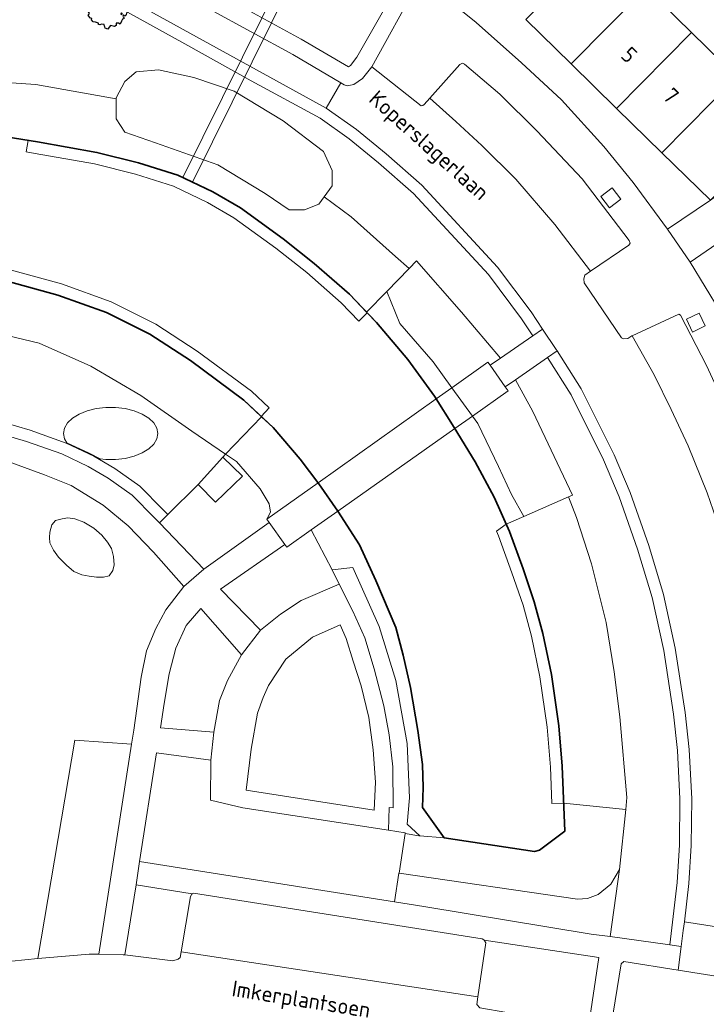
# Model space of a CAD drawing. Header units: metres. Extents: x 152391 to 157968, y 462336 to 467280.
# Tile 377 of 656: x 154229 to 154288, y 465877 to 465961. Entities that reach past the tile are written whole.
import ezdxf
from ezdxf.enums import TextEntityAlignment as Align

# ---------------------------------------------------------------- set-up
doc = ezdxf.new("R2010")
doc.units = ezdxf.units.M
doc.header["$LTSCALE"] = 0.75
doc.layers.get('0').update_dxf_attribs({"lineweight": 25})
for name, color, linetype, lineweight in [('B-GV-GR-BOOM-S', 252, 'Continuous', 25), ('B-WE-GK-BESCHOEIING-G', 251, 'GK-BESCHOEIING', 35), ('B-WE-GR-BEPLANTING_CULTUUR_BODEMBEDEKKER-GV', 251, 'Continuous', 18), ('B-WE-GR-BEPLANTING_CULTUUR_HEESTERS-GV', 251, 'Continuous', 18), ('B-WE-GR-GROENVOORZIENING-GV', 251, 'Continuous', 18), ('B-WE-GW-TALUD_KRUIN-G', 251, 'Continuous', 18), ('B-WE-KW-KUNSTWERK_DEK-GV', 5, 'Continuous', 18), ('B-WE-KW-KUNSTWERK_DUIKER-GV', 5, 'Continuous', 18), ('B-WE-OG-BEBOUWING-GV', 6, 'Continuous', 35), ('B-WE-OG-BEBOUWING-T18', 1, 'Continuous', 18), ('B-WE-OG-TERREIN_CULTUURSCHEIDING-GV', 251, 'Continuous', 18), ('B-WE-OG-TERREIN_ONBEGROEID-GV', 251, 'Continuous', 18), ('B-WE-OG-TOPOGRAFIE-T18', 1, 'Continuous', 18), ('B-WE-OG-WATER_SLOOT-GV', 251, 'Continuous', 18), ('B-WE-VH-VERHARDING_BETONSTRAATSTEEN-GV', 251, 'Continuous', 18), ('B-WE-VH-VERHARDING_OPEN-GV', 251, 'Continuous', 18), ('B-WE-VH-VERHARDING_TEGEL-GV', 251, 'Continuous', 18)]:
    doc.layers.add(name, color=color, linetype=linetype, lineweight=lineweight)
doc.styles.add('NLCS-ISO-M750-T18', font='NLCS-ISO.ttf', dxfattribs={"height": 1.35})
doc.linetypes.add('GK-BESCHOEIING', pattern='A,30,-5,[1,NLCS.SHX,S=1,R=0,X=0,Y=0],-5', length=40)

# ---------------------------------------------------------------- blocks, each defined once
blk = doc.blocks.new('SGR-BOOM_21_30')
at = {"linetype": 'Continuous'}
for p, q in [((0.065, 1.581), (0.205, 1.712)), ((0.205, 1.712), (0.263, 1.729)), ((0.263, 1.729), (0.333, 1.696)), ((0.333, 1.696), (0.391, 1.647)), ((-1.633, 0.579), (-1.528, 0.875)), ((-1.528, 0.875), (-1.458, 0.858)), ((-1.458, 0.858), (-1.342, 0.908)), ((-1.342, 0.908), (-1.179, 0.858)), ((-1.179, 0.858), (-1.121, 0.924)), ((-1.133, 1.088), (-1.109, 1.187)), ((-1.121, 0.924), (-1.133, 1.088)), ((-1.109, 1.187), (-1.051, 1.335)), ((-1.051, 1.335), (-1.016, 1.499)), ((-1.016, 1.499), (-0.668, 1.499)), ((-0.668, 1.499), (-0.516, 1.433)), ((-0.516, 1.433), (-0.47, 1.45)), ((-0.47, 1.45), (-0.365, 1.548)), ((-0.365, 1.548), (-0.226, 1.647)), ((-0.226, 1.647), (-0.133, 1.581)), ((-0.133, 1.581), (-0.063, 1.515)), ((-0.063, 1.515), (0.065, 1.581)), ((0.402, 1.532), (0.379, 1.499)), ((0.379, 1.499), (0.53, 1.515)), ((0.391, 1.647), (0.402, 1.532)), ((0.542, 1.483), (0.507, 1.285)), ((0.507, 1.285), (0.565, 1.236)), ((0.53, 1.515), (0.542, 1.483)), ((0.565, 1.236), (0.693, 1.154)), ((0.693, 1.154), (0.751, 1.203)), ((0.751, 1.203), (0.798, 1.285)), ((0.786, 1.4), (0.891, 1.565)), ((0.798, 1.285), (0.786, 1.4)), ((0.891, 1.565), (1.019, 1.532)), ((0.937, 0.908), (0.891, 0.875)), ((0.891, 0.875), (0.926, 0.825)), ((0.972, 1.368), (0.926, 1.335)), ((0.926, 1.335), (0.949, 1.253)), ((0.926, 0.825), (0.984, 0.842)), ((0.972, 0.973), (0.937, 0.908)), ((0.949, 1.253), (0.961, 1.236)), ((0.961, 1.269), (0.972, 1.368)), ((1.03, 0.973), (0.972, 0.973)), ((0.984, 0.842), (1.03, 0.776)), ((1.019, 1.532), (1.158, 1.45)), ((1.077, 0.94), (1.03, 0.973)), ((1.03, 0.776), (1.077, 0.842)), ((1.124, 0.875), (1.077, 0.94)), ((1.077, 0.842), (1.124, 0.875)), ((1.158, 1.45), (1.251, 1.269)), ((1.251, 1.269), (1.379, 1.055)), ((1.379, 1.055), (1.321, 0.793)), ((1.472, 0.858), (1.438, 0.809)), ((1.542, 0.858), (1.472, 0.858)), ((1.624, 0.76), (1.542, 0.858)), ((-1.703, 0.365), (-1.656, 0.48)), ((-1.493, 0.415), (-1.703, 0.365)), ((-1.679, -0.029), (-1.668, 0.086)), ((-1.668, 0.086), (-1.389, 0.07)), ((-1.656, 0.48), (-1.598, 0.53)), ((-1.598, 0.53), (-1.633, 0.579)), ((-1.423, 0.333), (-1.493, 0.415)), ((-1.33, 0.185), (-1.423, 0.333)), ((-1.389, 0.07), (-1.33, 0.185)), ((0.926, 0.415), (0.891, 0.333)), ((0.891, 0.333), (1.03, 0.316)), ((1.054, 0.464), (0.926, 0.415)), ((1.03, 0.316), (1.112, 0.251)), ((1.112, 0.464), (1.054, 0.464)), ((1.217, 0.398), (1.112, 0.464)), ((1.112, 0.251), (1.205, 0.365)), ((1.205, 0.365), (1.24, 0.415)), ((1.321, 0.793), (1.228, 0.694)), ((1.228, 0.694), (1.275, 0.628)), ((1.275, 0.628), (1.379, 0.563)), ((1.344, 0.185), (1.31, 0.103)), ((1.434, 0.049), (1.31, 0.103)), ((1.356, 0.3), (1.344, 0.234)), ((1.344, 0.234), (1.344, 0.185)), ((1.426, 0.234), (1.356, 0.3)), ((1.379, 0.563), (1.438, 0.595)), ((1.472, 0.201), (1.426, 0.234)), ((1.434, 0.049), (1.507, 0.136)), ((1.438, 0.809), (1.461, 0.743)), ((1.438, 0.595), (1.565, 0.563)), ((1.461, 0.743), (1.531, 0.694)), ((1.507, 0.136), (1.472, 0.201)), ((1.531, 0.727), (1.635, 0.678)), ((1.531, 0.694), (1.542, 0.727)), ((1.565, 0.563), (1.635, 0.513)), ((1.728, 0.71), (1.624, 0.76)), ((1.635, 0.678), (1.728, 0.71)), ((1.635, 0.513), (1.81, 0.316)), ((1.717, 0.103), (1.67, 0.037)), ((1.67, 0.037), (1.763, -0.094)), ((1.81, 0.316), (1.717, 0.103)), ((-1.54, -0.177), (-1.679, -0.029)), ((-1.551, -0.505), (-1.493, -0.423)), ((-1.354, -0.752), (-1.551, -0.505)), ((-1.435, -0.324), (-1.54, -0.177)), ((-1.493, -0.423), (-1.435, -0.324)), ((-1.249, -0.784), (-1.354, -0.752)), ((-1.272, -0.899), (-1.249, -0.784)), ((1.286, -0.292), (1.24, -0.357)), ((1.24, -0.357), (1.251, -0.423)), ((1.263, -0.423), (1.333, -0.407)), ((1.333, -0.341), (1.286, -0.292)), ((1.333, -0.407), (1.333, -0.341)), ((1.368, -0.834), (1.356, -0.883)), ((1.484, -0.801), (1.368, -0.834)), ((1.461, -0.472), (1.391, -0.587)), ((1.391, -0.587), (1.426, -0.637)), ((1.426, -0.637), (1.496, -0.702)), ((1.577, -0.587), (1.461, -0.472)), ((1.496, -0.702), (1.484, -0.801)), ((1.658, -0.522), (1.577, -0.587)), ((1.682, -0.423), (1.658, -0.522)), ((1.717, -0.308), (1.682, -0.423)), ((1.845, -0.177), (1.717, -0.308)), ((1.763, -0.094), (1.845, -0.177)), ((-1.109, -1.047), (-1.272, -0.899)), ((-0.912, -1.08), (-1.109, -1.047)), ((-0.668, -1.179), (-0.912, -1.08)), ((-0.679, -1.294), (-0.668, -1.179)), ((-0.551, -1.326), (-0.679, -1.294)), ((-0.4, -1.261), (-0.551, -1.326)), ((-0.191, -1.277), (-0.4, -1.261)), ((-0.156, -1.425), (-0.191, -1.277)), ((-0.133, -1.491), (-0.156, -1.425)), ((-0.098, -1.606), (-0.133, -1.491)), ((0.112, -1.671), (-0.098, -1.606)), ((0.251, -1.524), (0.112, -1.671)), ((0.356, -1.376), (0.251, -1.524)), ((0.682, -1.441), (0.356, -1.376)), ((0.833, -1.359), (0.682, -1.441)), ((0.844, -1.162), (0.833, -1.359)), ((1.03, -1.179), (0.844, -1.162)), ((1.182, -1.244), (1.03, -1.179)), ((1.286, -1.014), (1.182, -1.244)), ((1.356, -0.883), (1.286, -1.014))]:
    blk.add_line(p, q, dxfattribs=at)
blk.add_circle((0, 0), 0.126, dxfattribs=at)

msp = doc.modelspace()

# ---------------------------------------------------------------- linework, layer by layer
at = {"layer": 'B-WE-GK-BESCHOEIING-G'}
for points in [[(154264.553, 465929.082), (154262.279, 465932.211), (154259.621, 465935.354), (154257.313, 465937.754), (154254.33, 465940.387), (154251.67, 465942.489), (154248.041, 465945.107), (154245.694, 465946.463), (154242.731, 465947.901), (154239.389, 465948.935), (154235.837, 465949.834), (154230.771, 465950.725), (154212.269, 465953.672)], [(154228.213, 465938.868), (154232.514, 465937.685), (154236.661, 465936.194), (154240.35, 465934.353), (154243.792, 465932.109), (154248.349, 465928.737), (154250.82, 465926.409), (154253.133, 465923.728), (154254.725, 465921.624)], [(154266.229, 465926.407), (154264.553, 465929.082)], [(154256.324, 465919.288), (154258.175, 465916.423), (154259.565, 465913.395), (154261.26, 465909.404), (154261.891, 465907.035), (154262.502, 465904.299), (154263.148, 465900.646), (154263.543, 465897.747), (154263.601, 465895.79), (154263.533, 465894.084), (154265.384, 465891.491), (154273.077, 465890.33), (154273.482, 465890.448), (154275.64, 465892.079), (154275.412, 465897.585), (154275.136, 465901.03), (154274.508, 465905.393), (154273.771, 465908.89), (154273.04, 465911.592), (154272.093, 465914.379), (154270.923, 465917.57), (154269.62, 465920.492), (154268.018, 465923.495), (154266.229, 465926.407)], [(154254.725, 465921.624), (154256.324, 465919.288)]]:
    msp.add_lwpolyline(points, dxfattribs=at)
at = {"layer": 'B-WE-GR-BEPLANTING_CULTUUR_BODEMBEDEKKER-GV'}
for points in [[(154241.235, 465900.865), (154245.78, 465900.5), (154246.256, 465903.193), (154246.958, 465904.877), (154248.136, 465907.065), (154244.685, 465911.021), (154243.423, 465909.562), (154242.553, 465907.654), (154241.992, 465905.466), (154241.571, 465902.941)], [(154238.779, 465899.458), (154233.953, 465899.813), (154230.805, 465881.229), (154231.488, 465881.297), (154235.185, 465881.609), (154236.009, 465881.594)], [(154279.504, 465883.093), (154280.301, 465888.791), (154279.553, 465887.547), (154278.467, 465886.685), (154277.581, 465886.333), (154276.731, 465886.285), (154261.537, 465888.507), (154261.534, 465888.491), (154261.15, 465886.062), (154263.663, 465885.665), (154277.898, 465883.314)]]:
    msp.add_lwpolyline(points, close=True, dxfattribs=at)
at = {"layer": 'B-WE-GR-BEPLANTING_CULTUUR_HEESTERS-GV'}
for points in [[(154244.444, 465921.572), (154241.862, 465919.011), (154241.152, 465918.308), (154244.942, 465914.35), (154250.504, 465918.337), (154250.297, 465918.628), (154250.608, 465919.201), (154250.486, 465919.92), (154249.73, 465921.212), (154247.698, 465923.514), (154246.786, 465924.137), (154246.546, 465923.888), (154248.216, 465922.29), (154245.936, 465920.068)], [(154244.444, 465921.572), (154245.936, 465920.068), (154248.216, 465922.29), (154246.546, 465923.888)], [(154254.077, 465917.705), (154251.998, 465916.236), (154251.833, 465916.468), (154246.353, 465912.66), (154249.748, 465909.162), (154251.447, 465910.544), (154253.214, 465911.694), (154256.441, 465913.098), (154255.838, 465914.297)], [(154261.537, 465888.507), (154262.07, 465891.86), (154262.072, 465891.939), (154260.635, 465892.159), (154248.257, 465894.056), (154245.499, 465894.692), (154245.527, 465898.115), (154240.912, 465898.727), (154239.467, 465889.485), (154261.15, 465886.062), (154261.534, 465888.491)], [(154243.013, 465881.806), (154243.805, 465886.517), (154243.911, 465886.715), (154243.954, 465886.736), (154239.173, 465887.506), (154238.216, 465881.539), (154242.285, 465881.036), (154242.759, 465881.182), (154242.93, 465881.314)], [(154277.683, 465875.607), (154278.538, 465881.309), (154268.79, 465882.779), (154268.919, 465882.578), (154268.255, 465877.959), (154268.163, 465877.318), (154268.417, 465877.023), (154272.999, 465876.239), (154273.738, 465876.112)]]:
    msp.add_lwpolyline(points, close=True, dxfattribs=at)
at = {"layer": 'B-WE-GR-GROENVOORZIENING-GV'}
for points in [[(154278.713, 465946.078), (154279.442, 465945.124), (154280.395, 465945.853), (154279.666, 465946.806)], [(154285.995, 465935.63), (154286.509, 465934.545), (154287.593, 465935.059), (154287.079, 465936.144)]]:
    msp.add_lwpolyline(points, close=True, dxfattribs=at)
at = {"layer": 'B-WE-GW-TALUD_KRUIN-G'}
msp.add_lwpolyline([(154254.077, 465917.705), (154255.838, 465914.297), (154257.604, 465914.517), (154259.858, 465909.49), (154261.267, 465904.887), (154262.227, 465899.517), (154262.419, 465894.914), (154262.227, 465892.676), (154263.31, 465891.67)], dxfattribs=at)
at = {"layer": 'B-WE-KW-KUNSTWERK_DEK-GV'}
msp.add_lwpolyline([(154250.504, 465918.337), (154251.833, 465916.468), (154251.998, 465916.236), (154254.077, 465917.705), (154256.322, 465919.291), (154266.279, 465926.325), (154267.784, 465927.389), (154270.815, 465929.53), (154270.566, 465929.887), (154269.292, 465931.713), (154269.105, 465931.981), (154266.034, 465929.802), (154264.697, 465928.853), (154254.652, 465921.72), (154250.297, 465918.628)], close=True, dxfattribs=at)
at = {"layer": 'B-WE-KW-KUNSTWERK_DUIKER-GV'}
msp.add_lwpolyline([(154252.412, 465964.371), (154251.606, 465964.77), (154243.158, 465947.694), (154243.968, 465947.301)], close=True, dxfattribs=at)
at = {"layer": 'B-WE-OG-BEBOUWING-GV'}
for points in [[(154272.339, 465961.137), (154276.196, 465957.359), (154282.556, 465963.825), (154278.699, 465967.605)], [(154276.196, 465957.359), (154280.053, 465953.579), (154286.413, 465960.046), (154282.556, 465963.825)], [(154290.27, 465956.267), (154286.413, 465960.046), (154280.053, 465953.579), (154283.91, 465949.8)], [(154294.239, 465952.112), (154294.372, 465952.248), (154290.27, 465956.267), (154283.91, 465949.8), (154288.024, 465945.769)]]:
    msp.add_lwpolyline(points, close=True, dxfattribs=at)
at = {"layer": 'B-WE-OG-TERREIN_CULTUURSCHEIDING-GV'}
for points in [[(154265.121, 465970.52), (154257.961, 465957.935), (154257.41, 465957.23), (154257.237, 465957.115), (154253.212, 465959.481), (154242.608, 465965.286)], [(154241.86, 465963.986), (154252.492, 465958.165), (154256.585, 465955.758), (154256.872, 465955.568), (154257.131, 465955.502), (154257.695, 465955.618), (154258.443, 465956.116), (154259.216, 465957.105), (154263.124, 465964.171)], [(154238.443, 465961.764), (154243.305, 465959.058), (154248.973, 465955.929), (154254.823, 465952.739), (154257.302, 465950.983), (154259.797, 465948.945), (154262.771, 465946.338), (154269.153, 465939.429), (154271.969, 465935.678), (154272.929, 465934.232), (154273.751, 465934.802), (154272.786, 465936.255), (154269.922, 465940.07), (154263.47, 465947.055), (154260.443, 465949.708), (154257.908, 465951.779), (154255.353, 465953.589), (154238.948, 465962.627)], [(154225.983, 465955.934), (154230.654, 465955.598), (154237.472, 465954.376), (154237.472, 465954.482), (154238.208, 465955.87), (154239.189, 465956.686), (154241.069, 465956.849), (154244.093, 465956.196), (154247.526, 465955.054), (154251.694, 465952.524), (154255.127, 465949.912), (154255.862, 465948.279), (154255.862, 465946.974), (154255.172, 465946.038), (154257.478, 465944.355), (154261.226, 465940.972), (154262.393, 465939.954), (154263.011, 465940.59), (154266.847, 465936.233), (154270.168, 465932.32), (154272.929, 465934.232), (154271.969, 465935.678), (154269.153, 465939.429), (154262.771, 465946.338), (154259.797, 465948.945), (154257.302, 465950.983), (154254.823, 465952.739), (154248.973, 465955.929), (154243.305, 465959.058), (154238.443, 465961.764)], [(154226.363, 465880.784), (154230.805, 465881.229), (154233.953, 465899.813), (154238.779, 465899.458), (154238.964, 465900.654), (154239.601, 465905.16), (154240.064, 465907.423), (154240.84, 465909.328), (154241.694, 465910.9), (154243.236, 465912.899), (154240.65, 465915.803), (154238.484, 465918.042), (154236.366, 465919.802), (154233.649, 465921.473), (154231.392, 465922.396), (154227.969, 465923.641)]]:
    msp.add_lwpolyline(points, dxfattribs=at)
for points in [[(154255.172, 465946.038), (154255.862, 465946.974), (154255.862, 465948.279), (154255.127, 465949.912), (154251.694, 465952.524), (154247.526, 465955.054), (154244.093, 465956.196), (154241.069, 465956.849), (154239.189, 465956.686), (154238.208, 465955.87), (154237.472, 465954.482), (154237.472, 465954.376), (154237.472, 465952.687), (154238.208, 465951.544), (154240.823, 465950.646), (154246.136, 465948.769), (154250.141, 465946.321), (154252.184, 465944.933), (154253.492, 465944.933), (154254.718, 465945.423)], [(154241.862, 465919.011), (154244.444, 465921.572), (154246.546, 465923.888), (154246.786, 465924.137), (154243.906, 465926.105), (154239.587, 465929.134), (154235.323, 465931.632), (154230.912, 465933.605), (154224.636, 465935.103), (154213.217, 465937.108), (154210.503, 465937.986), (154209.376, 465931.441), (154209.206, 465930.205), (154217.535, 465928.874), (154222.669, 465928.044), (154226.639, 465927.223), (154230.17, 465926.186), (154233.235, 465925.094), (154235.565, 465923.988), (154237.348, 465922.934), (154239.497, 465921.415), (154241.458, 465919.436)], [(154284.576, 465882.397), (154285.195, 465887.688), (154285.388, 465890.892), (154285.44, 465894.81), (154285.232, 465898.945), (154284.893, 465902.026), (154284.053, 465907.452), (154283.08, 465911.947), (154281.838, 465916.072), (154280.28, 465920.523), (154278.945, 465923.663), (154276.17, 465929.208), (154274.158, 465932.374), (154271.435, 465930.488), (154272.924, 465927.78), (154276.293, 465920.661), (154275.943, 465920.509), (154276.626, 465918.771), (154277.909, 465914.82), (154279.153, 465909.835), (154279.847, 465905.624), (154280.326, 465901.797), (154280.926, 465894.944), (154280.821, 465893.913), (154280.301, 465888.791), (154279.504, 465883.093)], [(154285.552, 465882.263), (154285.724, 465883.604), (154285.811, 465884.35), (154286.191, 465887.6), (154286.388, 465890.855), (154286.44, 465894.829), (154286.229, 465899.025), (154285.885, 465902.157), (154285.037, 465907.634), (154284.049, 465912.197), (154282.789, 465916.382), (154281.213, 465920.884), (154279.853, 465924.083), (154277.041, 465929.701), (154274.981, 465932.944), (154274.158, 465932.374), (154276.17, 465929.208), (154278.945, 465923.663), (154280.28, 465920.523), (154281.838, 465916.072), (154283.08, 465911.947), (154284.053, 465907.452), (154284.893, 465902.026), (154285.232, 465898.945), (154285.44, 465894.81), (154285.388, 465890.892), (154285.195, 465887.688), (154284.576, 465882.397)], [(154209.069, 465929.214), (154222.488, 465927.06), (154226.396, 465926.252), (154229.861, 465925.234), (154232.852, 465924.169), (154235.095, 465923.104), (154236.804, 465922.094), (154238.848, 465920.649), (154240.739, 465918.74), (154241.152, 465918.308), (154241.862, 465919.011), (154241.458, 465919.436), (154239.497, 465921.415), (154237.348, 465922.934), (154235.565, 465923.988), (154233.235, 465925.094), (154230.17, 465926.186), (154226.639, 465927.223), (154222.669, 465928.044), (154217.535, 465928.874), (154209.206, 465930.205)], [(154233.088, 465926.373), (154233.346, 465926.815), (154233.765, 465927.218), (154234.326, 465927.564), (154235.003, 465927.838), (154235.769, 465928.027), (154236.588, 465928.124), (154237.426, 465928.124), (154238.245, 465928.027), (154239.011, 465927.838), (154239.688, 465927.564), (154240.249, 465927.218), (154240.668, 465926.815), (154240.926, 465926.373), (154241.014, 465925.91), (154240.926, 465925.447), (154240.668, 465925.005), (154240.249, 465924.602), (154239.688, 465924.256), (154239.011, 465923.982), (154238.245, 465923.793), (154237.426, 465923.696), (154236.588, 465923.696), (154236.123, 465923.751), (154235.192, 465924.249), (154233.285, 465925.116), (154233.088, 465925.447), (154233, 465925.91)], [(154233.088, 465926.373), (154233, 465925.91), (154233.088, 465925.447), (154233.285, 465925.116), (154235.192, 465924.249), (154236.123, 465923.751), (154236.588, 465923.696), (154237.426, 465923.696), (154238.245, 465923.793), (154239.011, 465923.982), (154239.688, 465924.256), (154240.249, 465924.602), (154240.668, 465925.005), (154240.926, 465925.447), (154241.014, 465925.91), (154240.926, 465926.373), (154240.668, 465926.815), (154240.249, 465927.218), (154239.688, 465927.564), (154239.011, 465927.838), (154238.245, 465928.027), (154237.426, 465928.124), (154236.588, 465928.124), (154235.769, 465928.027), (154235.003, 465927.838), (154234.326, 465927.564), (154233.765, 465927.218), (154233.346, 465926.815)], [(154256.322, 465919.291), (154254.077, 465917.705), (154255.838, 465914.297), (154257.604, 465914.517), (154259.858, 465909.49), (154261.267, 465904.887), (154262.227, 465899.517), (154262.419, 465894.914), (154262.227, 465892.676), (154263.31, 465891.67), (154265.384, 465891.491), (154263.533, 465894.084), (154263.601, 465895.79), (154263.543, 465897.747), (154263.148, 465900.646), (154262.502, 465904.299), (154261.891, 465907.035), (154261.26, 465909.404), (154259.565, 465913.395), (154258.175, 465916.423)], [(154231.833, 465916.611), (154231.794, 465917.057), (154231.833, 465917.509), (154231.99, 465918.139), (154232.325, 465918.505), (154232.895, 465918.652), (154233.377, 465918.724), (154233.958, 465918.652), (154234.728, 465918.372), (154235.575, 465917.86), (154236.246, 465917.264), (154236.739, 465916.671), (154237.064, 465916.122), (154237.261, 465915.455), (154237.309, 465914.734), (154237.205, 465914.26), (154236.888, 465913.808), (154236.41, 465913.673), (154235.808, 465913.688), (154235.184, 465913.755), (154234.56, 465913.888), (154233.876, 465914.163), (154233.256, 465914.691), (154232.568, 465915.387), (154232.157, 465915.974)], [(154231.833, 465916.611), (154232.157, 465915.974), (154232.568, 465915.387), (154233.256, 465914.691), (154233.876, 465914.163), (154234.56, 465913.888), (154235.184, 465913.755), (154235.808, 465913.688), (154236.41, 465913.673), (154236.888, 465913.808), (154237.205, 465914.26), (154237.309, 465914.734), (154237.261, 465915.455), (154237.064, 465916.122), (154236.739, 465916.671), (154236.246, 465917.264), (154235.575, 465917.86), (154234.728, 465918.372), (154233.958, 465918.652), (154233.377, 465918.724), (154232.895, 465918.652), (154232.325, 465918.505), (154231.99, 465918.139), (154231.833, 465917.509), (154231.794, 465917.057)], [(154260.635, 465892.159), (154262.072, 465891.939), (154262.07, 465891.86), (154263.222, 465891.684), (154263.31, 465891.67), (154262.227, 465892.676), (154262.419, 465894.914), (154262.227, 465899.517), (154261.267, 465904.887), (154259.858, 465909.49), (154257.604, 465914.517), (154255.838, 465914.297), (154256.441, 465913.098), (154257.619, 465910.797), (154258.629, 465908.524), (154259.415, 465905.887), (154260.256, 465902.745), (154260.705, 465900.276), (154261.014, 465897.554), (154261.042, 465894.047), (154260.705, 465894.075)]]:
    msp.add_lwpolyline(points, close=True, dxfattribs=at)
at = {"layer": 'B-WE-OG-TERREIN_ONBEGROEID-GV'}
msp.add_lwpolyline([(154249.489, 465902.118), (154248.95, 465899.041), (154248.529, 465895.562), (154259.415, 465893.851), (154259.527, 465896.236), (154259.33, 465898.985), (154258.966, 465901.735), (154258.32, 465904.428), (154257.647, 465906.532), (154257.03, 465908.468), (154256.531, 465909.631), (154254.168, 465908.58), (154251.896, 465906.701), (154250.437, 465904.456), (154249.982, 465903.43)], close=True, dxfattribs=at)
at = {"layer": 'B-WE-OG-WATER_SLOOT-GV'}
for points in [[(154242.608, 465965.286), (154253.212, 465959.481), (154257.237, 465957.115), (154257.41, 465957.23), (154257.961, 465957.935), (154265.121, 465970.52)], [(154228.344, 465951.112), (154229.982, 465950.851), (154230.771, 465950.725), (154235.837, 465949.834), (154239.389, 465948.935), (154242.731, 465947.901), (154243.158, 465947.694), (154243.968, 465947.301), (154245.694, 465946.463), (154248.041, 465945.107), (154251.67, 465942.489), (154254.33, 465940.387), (154257.313, 465937.754), (154258.776, 465936.233), (154260.493, 465938), (154262.393, 465939.954), (154261.226, 465940.972), (154257.478, 465944.355), (154255.172, 465946.038), (154254.718, 465945.423), (154253.492, 465944.933), (154252.184, 465944.933), (154250.141, 465946.321), (154246.136, 465948.769), (154240.823, 465950.646), (154238.208, 465951.544), (154237.472, 465952.687), (154237.472, 465954.376), (154230.654, 465955.598), (154225.983, 465955.934)], [(154228.444, 465939.841), (154232.817, 465938.638), (154237.059, 465937.113), (154240.846, 465935.223), (154244.364, 465932.93), (154248.992, 465929.505), (154250.501, 465928.084), (154249.815, 465927.356), (154249.852, 465927.321), (154250.82, 465926.409), (154253.133, 465923.728), (154254.652, 465921.72), (154254.725, 465921.624), (154256.322, 465919.291), (154258.175, 465916.423), (154259.565, 465913.395), (154261.26, 465909.404), (154261.891, 465907.035), (154262.502, 465904.299), (154263.148, 465900.646), (154263.543, 465897.747), (154263.601, 465895.79), (154263.533, 465894.084), (154265.384, 465891.491), (154273.077, 465890.33), (154273.482, 465890.448), (154275.64, 465892.079), (154275.542, 465894.452), (154274.543, 465894.411), (154274.414, 465897.515), (154274.141, 465900.92), (154273.523, 465905.214), (154272.795, 465908.669), (154272.086, 465911.292), (154271.147, 465914.055), (154269.994, 465917.2), (154269.817, 465917.596), (154270.639, 465918.207), (154269.62, 465920.492), (154268.018, 465923.495), (154266.279, 465926.325), (154266.229, 465926.407), (154264.697, 465928.853), (154264.553, 465929.082), (154262.279, 465932.211), (154259.621, 465935.354), (154258.839, 465936.167), (154258.118, 465935.474), (154256.623, 465937.028), (154253.688, 465939.62), (154251.061, 465941.695), (154247.497, 465944.266), (154245.231, 465945.576), (154242.359, 465946.97), (154239.112, 465947.974), (154235.635, 465948.854), (154230.59, 465949.741), (154229.822, 465949.866), (154229.982, 465950.851), (154228.344, 465951.112)]]:
    msp.add_lwpolyline(points, dxfattribs=at)
for points in [[(154258.839, 465936.167), (154258.776, 465936.233), (154257.313, 465937.754), (154254.33, 465940.387), (154251.67, 465942.489), (154248.041, 465945.107), (154245.694, 465946.463), (154243.968, 465947.301), (154243.158, 465947.694), (154242.731, 465947.901), (154239.389, 465948.935), (154235.837, 465949.834), (154230.771, 465950.725), (154229.982, 465950.851), (154229.822, 465949.866), (154230.59, 465949.741), (154235.635, 465948.854), (154239.112, 465947.974), (154242.359, 465946.97), (154245.231, 465945.576), (154247.497, 465944.266), (154251.061, 465941.695), (154253.688, 465939.62), (154256.623, 465937.028), (154258.118, 465935.474)], [(154210.872, 465941.774), (154213.966, 465941.376), (154225.297, 465939.44), (154228.213, 465938.868), (154232.514, 465937.685), (154236.661, 465936.194), (154240.35, 465934.353), (154243.792, 465932.109), (154248.349, 465928.737), (154249.815, 465927.356), (154250.501, 465928.084), (154248.992, 465929.505), (154244.364, 465932.93), (154240.846, 465935.223), (154237.059, 465937.113), (154232.817, 465938.638), (154228.444, 465939.841), (154225.447, 465940.429), (154220.993, 465941.217), (154214.099, 465942.367), (154211, 465942.766)], [(154249.852, 465927.321), (154249.815, 465927.356), (154248.349, 465928.737), (154243.792, 465932.109), (154240.35, 465934.353), (154236.661, 465936.194), (154232.514, 465937.685), (154228.213, 465938.868), (154225.297, 465939.44), (154213.966, 465941.376), (154210.872, 465941.774), (154210.503, 465937.986), (154213.217, 465937.108), (154224.636, 465935.103), (154230.912, 465933.605), (154235.323, 465931.632), (154239.587, 465929.134), (154243.906, 465926.105), (154246.786, 465924.137)], [(154269.292, 465931.713), (154270.168, 465932.32), (154266.847, 465936.233), (154263.011, 465940.59), (154262.393, 465939.954), (154260.493, 465938), (154261.618, 465935.267), (154264.44, 465932.002), (154266.034, 465929.802), (154269.105, 465931.981)], [(154258.776, 465936.233), (154258.839, 465936.167), (154259.621, 465935.354), (154262.279, 465932.211), (154264.553, 465929.082), (154264.697, 465928.853), (154266.034, 465929.802), (154264.44, 465932.002), (154261.618, 465935.267), (154260.493, 465938)], [(154270.566, 465929.887), (154269.292, 465931.713), (154269.105, 465931.981), (154266.034, 465929.802), (154267.784, 465927.389), (154270.815, 465929.53)], [(154264.697, 465928.853), (154266.229, 465926.407), (154266.279, 465926.325), (154267.784, 465927.389), (154266.034, 465929.802)], [(154275.943, 465920.509), (154276.293, 465920.661), (154272.924, 465927.78), (154271.435, 465930.488), (154270.566, 465929.887), (154270.815, 465929.53), (154267.784, 465927.389), (154268.236, 465926.765), (154269.999, 465923.107), (154271.102, 465920.711), (154272.144, 465918.86)], [(154246.786, 465924.137), (154247.698, 465923.514), (154249.73, 465921.212), (154250.486, 465919.92), (154250.608, 465919.201), (154250.297, 465918.628), (154254.652, 465921.72), (154253.133, 465923.728), (154250.82, 465926.409), (154249.852, 465927.321)], [(154266.279, 465926.325), (154268.018, 465923.495), (154269.62, 465920.492), (154270.639, 465918.207), (154272.144, 465918.86), (154271.102, 465920.711), (154269.999, 465923.107), (154268.236, 465926.765), (154267.784, 465927.389)], [(154250.504, 465918.337), (154251.833, 465916.468), (154251.998, 465916.236), (154254.077, 465917.705), (154256.322, 465919.291), (154254.725, 465921.624), (154254.652, 465921.72), (154250.297, 465918.628)], [(154270.639, 465918.207), (154270.73, 465918.003), (154270.923, 465917.57), (154272.093, 465914.379), (154273.04, 465911.592), (154273.771, 465908.89), (154274.508, 465905.393), (154275.136, 465901.03), (154275.412, 465897.585), (154275.542, 465894.452), (154280.821, 465893.913), (154280.926, 465894.944), (154280.326, 465901.797), (154279.847, 465905.624), (154279.153, 465909.835), (154277.909, 465914.82), (154276.626, 465918.771), (154275.943, 465920.509), (154272.144, 465918.86)], [(154270.73, 465918.003), (154270.639, 465918.207), (154269.817, 465917.596), (154269.994, 465917.2), (154271.147, 465914.055), (154272.086, 465911.292), (154272.795, 465908.669), (154273.523, 465905.214), (154274.141, 465900.92), (154274.414, 465897.515), (154274.543, 465894.411), (154275.542, 465894.452), (154275.412, 465897.585), (154275.136, 465901.03), (154274.508, 465905.393), (154273.771, 465908.89), (154273.04, 465911.592), (154272.093, 465914.379), (154270.923, 465917.57)], [(154280.821, 465893.913), (154275.542, 465894.452), (154275.64, 465892.079), (154273.482, 465890.448), (154273.077, 465890.33), (154265.384, 465891.491), (154263.31, 465891.67), (154263.222, 465891.684), (154262.07, 465891.86), (154261.537, 465888.507), (154276.731, 465886.285), (154277.581, 465886.333), (154278.467, 465886.685), (154279.553, 465887.547), (154280.301, 465888.791)]]:
    msp.add_lwpolyline(points, close=True, dxfattribs=at)
at = {"layer": 'B-WE-VH-VERHARDING_BETONSTRAATSTEEN-GV'}
for points in [[(154238.948, 465962.627), (154255.353, 465953.589), (154256.585, 465955.758), (154252.492, 465958.165), (154241.86, 465963.986)], [(154287.758, 465920.869), (154286.149, 465924.864), (154284.691, 465927.953), (154283.238, 465930.891), (154281.371, 465934.219), (154281.345, 465934.207), (154280.99, 465933.995), (154280.643, 465933.978), (154280.452, 465934.053), (154277.292, 465938.729), (154277.261, 465939.08), (154277.35, 465939.395), (154277.835, 465939.725), (154274.807, 465943.695), (154271.483, 465947.566), (154268.585, 465950.415), (154266.363, 465952.464), (154264.162, 465954.434), (154263.689, 465953.902), (154263.563, 465953.809), (154263.42, 465953.8), (154259.216, 465957.105), (154258.443, 465956.116), (154257.695, 465955.618), (154257.131, 465955.502), (154256.872, 465955.568), (154256.585, 465955.758), (154255.353, 465953.589), (154257.908, 465951.779), (154260.443, 465949.708), (154263.47, 465947.055), (154269.922, 465940.07), (154272.786, 465936.255), (154273.751, 465934.802), (154274.904, 465933.065), (154274.981, 465932.944), (154277.041, 465929.701), (154279.853, 465924.083), (154281.213, 465920.884), (154282.789, 465916.382), (154284.049, 465912.197), (154285.037, 465907.634), (154285.885, 465902.157), (154286.229, 465899.025), (154286.44, 465894.829), (154286.388, 465890.855), (154286.191, 465887.6), (154285.811, 465884.35), (154291.82, 465883.415)], [(154268.163, 465877.318), (154268.255, 465877.959), (154243.013, 465881.806), (154242.93, 465881.314), (154242.759, 465881.182), (154242.285, 465881.036), (154238.216, 465881.539), (154238.073, 465881.557), (154236.009, 465881.594), (154235.185, 465881.609), (154231.488, 465881.297), (154230.805, 465881.229), (154226.363, 465880.784)], [(154291.175, 465879.293), (154285.291, 465880.23), (154280.677, 465880.965), (154280.432, 465880.778), (154279.767, 465876.571), (154291.177, 465874.698)]]:
    msp.add_lwpolyline(points, dxfattribs=at)
for points in [[(154264.162, 465954.434), (154266.363, 465952.464), (154268.585, 465950.415), (154271.483, 465947.566), (154274.807, 465943.695), (154277.835, 465939.725), (154281.077, 465941.927), (154281.202, 465942.121), (154281.104, 465942.342), (154277.132, 465947.586), (154273.289, 465951.627), (154270.119, 465954.787), (154267.107, 465957.349), (154266.95, 465957.415), (154266.725, 465957.322)], [(154281.371, 465934.219), (154283.238, 465930.891), (154284.691, 465927.953), (154286.149, 465924.864), (154287.758, 465920.869), (154289.038, 465917.18), (154290.064, 465913.503), (154293.92, 465914.314), (154294.085, 465914.402), (154294.13, 465914.597), (154293.504, 465917.107), (154291.953, 465922.161), (154290.478, 465925.694), (154287.69, 465931.69), (154285.474, 465935.993), (154285.332, 465936.067)], [(154243.954, 465886.736), (154243.911, 465886.715), (154243.805, 465886.517), (154243.013, 465881.806), (154268.255, 465877.959), (154268.919, 465882.578), (154268.79, 465882.779), (154268.767, 465882.815), (154268.606, 465882.897), (154244.041, 465886.777)]]:
    msp.add_lwpolyline(points, close=True, dxfattribs=at)
at = {"layer": 'B-WE-VH-VERHARDING_OPEN-GV'}
msp.add_lwpolyline([(154270.815, 465929.53), (154270.566, 465929.887), (154269.292, 465931.713), (154269.105, 465931.981), (154266.034, 465929.802), (154264.697, 465928.853), (154254.652, 465921.72), (154250.297, 465918.628), (154250.504, 465918.337), (154251.833, 465916.468), (154251.998, 465916.236), (154254.077, 465917.705), (154256.322, 465919.291), (154266.279, 465926.325), (154267.784, 465927.389)], close=True, dxfattribs=at)
at = {"layer": 'B-WE-VH-VERHARDING_TEGEL-GV'}
for points in [[(154338.629, 465982.297), (154307.387, 465960.038), (154306.006, 465959.168), (154304.164, 465957.853), (154295.199, 465951.141), (154288.024, 465945.769), (154284.372, 465943.305), (154286.302, 465940.492), (154297.289, 465948.036), (154297.295, 465948.04), (154304.906, 465953.265), (154306.798, 465954.562), (154308.344, 465955.735), (154340.75, 465979.023)], [(154263.124, 465964.171), (154259.216, 465957.105), (154263.42, 465953.8), (154263.563, 465953.809), (154263.689, 465953.902), (154264.162, 465954.434), (154266.725, 465957.322), (154266.95, 465957.415), (154267.107, 465957.349), (154270.119, 465954.787), (154273.289, 465951.627), (154277.132, 465947.586), (154281.104, 465942.342), (154281.202, 465942.121), (154281.077, 465941.927), (154277.835, 465939.725), (154277.35, 465939.395), (154277.261, 465939.08), (154277.292, 465938.729), (154280.452, 465934.053), (154280.643, 465933.978), (154280.99, 465933.995), (154281.345, 465934.207), (154281.371, 465934.219), (154285.332, 465936.067), (154285.474, 465935.993), (154287.69, 465931.69)], [(154288.869, 465936.289), (154286.302, 465940.492), (154284.372, 465943.305), (154281.471, 465947.28), (154278.966, 465950.335), (154275.361, 465954.305), (154271.964, 465957.455), (154268.112, 465960.874), (154265.955, 465962.605)], [(154227.969, 465923.641), (154231.392, 465922.396), (154233.649, 465921.473), (154236.366, 465919.802), (154238.484, 465918.042), (154240.65, 465915.803), (154243.236, 465912.899), (154244.942, 465914.35), (154241.152, 465918.308), (154240.739, 465918.74), (154238.848, 465920.649), (154236.804, 465922.094), (154235.095, 465923.104), (154232.852, 465924.169), (154229.861, 465925.234), (154226.396, 465926.252)]]:
    msp.add_lwpolyline(points, dxfattribs=at)
for points in [[(154278.713, 465946.078), (154279.666, 465946.806), (154280.395, 465945.853), (154279.442, 465945.124)], [(154285.995, 465935.63), (154287.079, 465936.144), (154287.593, 465935.059), (154286.509, 465934.545)], [(154271.435, 465930.488), (154274.158, 465932.374), (154274.981, 465932.944), (154274.904, 465933.065), (154273.751, 465934.802), (154272.929, 465934.232), (154270.168, 465932.32), (154269.292, 465931.713), (154270.566, 465929.887)], [(154251.833, 465916.468), (154250.504, 465918.337), (154244.942, 465914.35), (154243.236, 465912.899), (154241.694, 465910.9), (154240.84, 465909.328), (154240.064, 465907.423), (154239.601, 465905.16), (154238.964, 465900.654), (154238.779, 465899.458), (154236.009, 465881.594), (154238.073, 465881.557), (154238.216, 465881.539), (154239.173, 465887.506), (154239.467, 465889.485), (154240.912, 465898.727), (154245.527, 465898.115), (154245.78, 465900.5), (154241.235, 465900.865), (154241.571, 465902.941), (154241.992, 465905.466), (154242.553, 465907.654), (154243.423, 465909.562), (154244.685, 465911.021), (154248.136, 465907.065), (154249.748, 465909.162), (154246.353, 465912.66)], [(154260.635, 465892.159), (154260.705, 465894.075), (154261.042, 465894.047), (154261.014, 465897.554), (154260.705, 465900.276), (154260.256, 465902.745), (154259.415, 465905.887), (154258.629, 465908.524), (154257.619, 465910.797), (154256.441, 465913.098), (154253.214, 465911.694), (154251.447, 465910.544), (154249.748, 465909.162), (154248.136, 465907.065), (154246.958, 465904.877), (154246.256, 465903.193), (154245.78, 465900.5), (154245.527, 465898.115), (154245.499, 465894.692), (154248.257, 465894.056)], [(154249.489, 465902.118), (154249.982, 465903.43), (154250.437, 465904.456), (154251.896, 465906.701), (154254.168, 465908.58), (154256.531, 465909.631), (154257.03, 465908.468), (154257.647, 465906.532), (154258.32, 465904.428), (154258.966, 465901.735), (154259.33, 465898.985), (154259.527, 465896.236), (154259.415, 465893.851), (154248.529, 465895.562), (154248.95, 465899.041)], [(154268.79, 465882.779), (154278.538, 465881.309), (154277.683, 465875.607), (154278.807, 465875.464), (154279.573, 465875.345), (154279.767, 465876.571), (154280.432, 465880.778), (154280.677, 465880.965), (154285.291, 465880.23), (154285.552, 465882.263), (154284.576, 465882.397), (154279.504, 465883.093), (154277.898, 465883.314), (154263.663, 465885.665), (154261.15, 465886.062), (154239.467, 465889.485), (154239.173, 465887.506), (154243.954, 465886.736), (154244.041, 465886.777), (154268.606, 465882.897), (154268.767, 465882.815)], [(154291.803, 465883.264), (154291.82, 465883.415), (154285.811, 465884.35), (154285.724, 465883.604), (154285.552, 465882.263), (154285.291, 465880.23), (154291.175, 465879.293)]]:
    msp.add_lwpolyline(points, close=True, dxfattribs=at)

# ---------------------------------------------------------------- block references
at = {"layer": 'B-GV-GR-BOOM-S', "transparency": 33554559}
msp.add_blockref('SGR-BOOM_21_30', (154236.641, 465962), dxfattribs=at)

# ---------------------------------------------------------------- texts
at = {"layer": 'B-WE-OG-BEBOUWING-T18', "style": 'NLCS-ISO-M750-T18'}
for s, p in [('5', (154281.126, 465958.129)), ('7', (154284.676, 465954.65))]:
    msp.add_text(s, height=1.35, rotation=315.6, dxfattribs=at).set_placement(p, align=Align.MIDDLE)
at = {"layer": 'B-WE-OG-TOPOGRAFIE-T18', "style": 'NLCS-ISO-M750-T18'}
for s, rotation, p in [('Koperslagerlaan', 318.2, (154263.972, 465950.293)), ('Imkerplantsoen', 350.9, (154253.189, 465877.568))]:
    msp.add_text(s, height=1.35, rotation=rotation, dxfattribs=at).set_placement(p, align=Align.MIDDLE)

doc.saveas('drawing.dxf')
